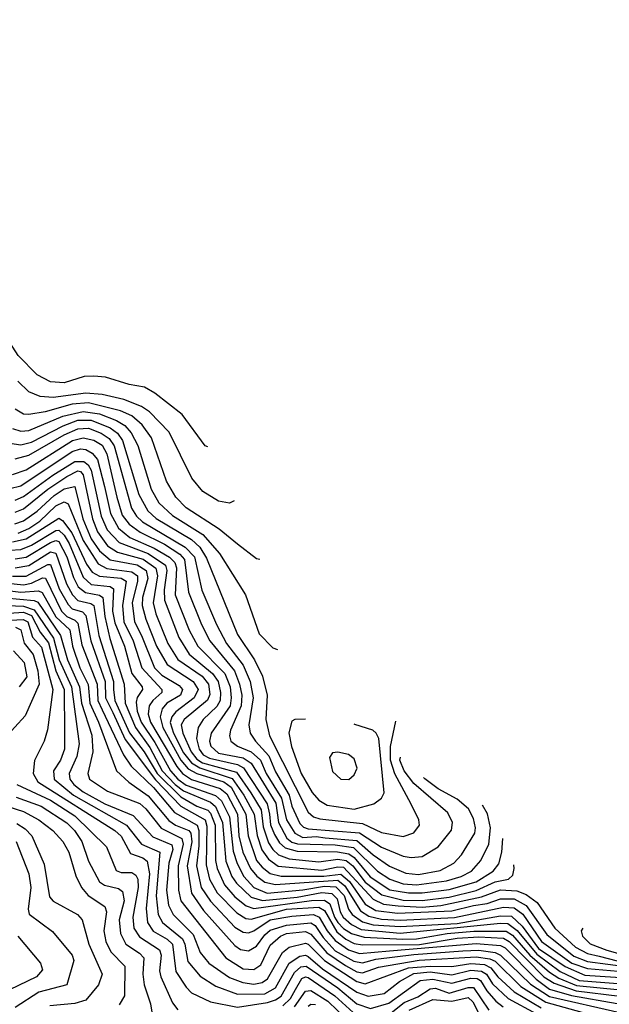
# Model space of a CAD drawing. Extents: x 1173029 to 1307123, y 522559 to 678521.
# Tile 535 of 623: x 1203851 to 1206026, y 671534 to 675168. Entities that reach past the tile are written whole.
import ezdxf

# ---------------------------------------------------------------- set-up
doc = ezdxf.new("R2010")
doc.units = 0

msp = doc.modelspace()

# ---------------------------------------------------------------- linework, layer by layer
at = {"layer": '0CON10XD'}
for points in [[(1204545.1, 673591.5), (1204535, 673594.5), (1204450.3, 673710.3), (1204349.8, 673789.8), (1204311.5, 673811.5), (1204255, 673820.7), (1204167.8, 673847.8), (1204125, 673852.6), (1204088.6, 673851.4), (1204015, 673827), (1203965, 673831.5), (1203915, 673856.6), (1203845, 673928.8), (1203769.8, 674045), (1203634.8, 674215), (1203606.8, 674265), (1203577, 674345), (1203534.4, 674595), (1203478.8, 674725), (1203453.4, 674855), (1203373.8, 674975), (1203341.1, 675101.1), (1203285.5, 675215.5)], [(1204641.6, 673391.7), (1204625, 673383.1), (1204585, 673390.7), (1204526.8, 673426.8), (1204485.9, 673475), (1204402.7, 673645), (1204330.3, 673720.3), (1204300.2, 673740.2), (1204235, 673766.2), (1204154.7, 673784.7), (1204095, 673789.4), (1203975, 673772.9), (1203926.5, 673776.5), (1203885, 673794.3), (1203844, 673834)], [(1204737.3, 673175.1), (1204725, 673178), (1204655, 673231.8), (1204587.1, 673287.1), (1204465, 673366.5), (1204426.8, 673405), (1204392.1, 673465), (1204337.2, 673625), (1204302.3, 673672.3), (1204265, 673705.7), (1204223.5, 673723.5), (1204105, 673754.1), (1204045, 673748.7), (1203945, 673720.3), (1203885, 673710.4), (1203865, 673712.2), (1203835, 673730.8)], [(1203825, 673658.5), (1203855, 673648.9), (1203885, 673651.1), (1204009.8, 673705), (1204085, 673722.2), (1204145, 673713), (1204208.6, 673688.6), (1204239.5, 673669.5), (1204262.8, 673642.8), (1204286.5, 673596.5), (1204336.1, 673435), (1204363.8, 673385), (1204415, 673338.2), (1204527.1, 673267.1), (1204588.1, 673198.1), (1204684.2, 673045), (1204735, 672901.5), (1204785, 672848.9), (1204802.5, 672843.1)], [(1203815, 673604.3), (1203855, 673598.9), (1203895, 673609), (1204010.9, 673669.1), (1204065, 673690.2), (1204115, 673690), (1204185, 673661.3), (1204211.8, 673641.8), (1204230.1, 673615), (1204290.7, 673415), (1204323.4, 673355), (1204355, 673327), (1204485, 673249.2), (1204515, 673221.4), (1204540.2, 673180.2), (1204655, 672898.4), (1204717, 672805), (1204746.1, 672745), (1204763.9, 672675), (1204759, 672585), (1204773, 672525), (1204915, 672243), (1204935, 672226.1), (1204957.9, 672217.9), (1205115, 672200.5), (1205185, 672167.7), (1205265, 672153.3), (1205305, 672166.4), (1205325.4, 672195), (1205322.9, 672215), (1205295, 672272.1), (1205234.6, 672384.6), (1205218.3, 672435), (1205218.8, 672485), (1205238.1, 672578.4)], [(1203835, 673546.8), (1203885, 673560.9), (1204015, 673635.8), (1204065, 673657.2), (1204105, 673660.2), (1204152, 673642), (1204181.6, 673621.6), (1204199.3, 673595), (1204263.2, 673365), (1204281.9, 673335), (1204304.5, 673315), (1204461.5, 673221.5), (1204495.3, 673185), (1204522.4, 673062.4), (1204576.7, 672935), (1204614.3, 672865), (1204675.9, 672785), (1204701.2, 672725), (1204712, 672665), (1204696.5, 672565), (1204701.6, 672535), (1204720.5, 672505), (1204770.3, 672450.3), (1204795, 672391.7), (1204845.3, 672305), (1204855.3, 672265), (1204885, 672200.8), (1204897.3, 672187.3), (1204915, 672181), (1205105, 672166.4), (1205185, 672113.6), (1205265, 672079.8), (1205295, 672075.5), (1205335, 672079.2), (1205394.6, 672115.4), (1205443.7, 672176.3), (1205447.5, 672205), (1205430.7, 672240.7), (1205305, 672349.1), (1205268.9, 672395), (1205253.4, 672435), (1205255.1, 672445.9)], [(1203825, 673488.9), (1203875, 673506.7), (1204045.7, 673614.3), (1204085, 673624.5), (1204125, 673616), (1204155, 673597.3), (1204172.3, 673565), (1204209.2, 673405), (1204229.5, 673339.5), (1204255, 673306.4), (1204295, 673276.5), (1204385, 673231.7), (1204441.4, 673195), (1204459.5, 673175), (1204473.3, 673055), (1204521.6, 672935), (1204552, 672875), (1204642.8, 672765), (1204662.4, 672715), (1204669.9, 672675), (1204668, 672635), (1204628.3, 672545), (1204624.8, 672524.8), (1204629.8, 672505), (1204655, 672486.7), (1204705, 672465.9), (1204738.9, 672435), (1204760.5, 672385), (1204816.6, 672295), (1204835, 672214.8), (1204866.2, 672165), (1204895, 672149.1), (1204945, 672152.4), (1204977.8, 672147.8), (1205095, 672138.2), (1205155, 672085.3), (1205215, 672043.4), (1205275, 672018), (1205322.6, 672012.6), (1205402.5, 672027.5), (1205452.8, 672055), (1205480.5, 672085), (1205529.5, 672165), (1205532.4, 672185), (1205525, 672219.4), (1205506.2, 672255), (1205465, 672291.3), (1205395, 672329.5), (1205345.5, 672365.5), (1205340.6, 672370.9)], [(1203815, 673437.1), (1203855, 673447.1), (1204045, 673573.6), (1204075, 673583.6), (1204095, 673581.5), (1204118, 673568), (1204137.7, 673545), (1204163.9, 673445), (1204185.9, 673345), (1204215, 673291.6), (1204257.1, 673257.1), (1204347.7, 673217.7), (1204403.5, 673183.5), (1204423.7, 673163.7), (1204429.5, 673145), (1204424.9, 673045), (1204476.2, 672915), (1204508.7, 672855), (1204607.6, 672755), (1204626.9, 672705), (1204631.1, 672665), (1204627.1, 672635), (1204557, 672535), (1204551.8, 672505), (1204556.6, 672486.6), (1204585, 672460.5), (1204675, 672443.9), (1204705, 672424.1), (1204795.7, 672275.8), (1204805.9, 672205), (1204836.6, 672146.6), (1204855, 672131.8), (1204875.8, 672125.8), (1205015, 672121.9), (1205082.6, 672112.6), (1205171.2, 672025), (1205216.1, 671995), (1205265, 671978.7), (1205315.1, 671975.1), (1205425, 671989.1), (1205479.4, 672005), (1205517.5, 672025), (1205551.6, 672065), (1205581, 672125), (1205587.9, 672185), (1205576.4, 672236.4), (1205558.3, 672268.5)], [(1203835, 673394.4), (1203865, 673408.4), (1203973.1, 673486.9), (1204055, 673537.4), (1204087.7, 673537.7), (1204103.4, 673525), (1204114.3, 673505), (1204151.2, 673335), (1204173.9, 673285), (1204218, 673238), (1204325, 673197.5), (1204388.5, 673155), (1204394.2, 673135), (1204383.9, 673063.9), (1204384.9, 673025), (1204438.1, 672888.1), (1204476.3, 672826.3), (1204562.4, 672755), (1204583.4, 672725), (1204592.3, 672685), (1204590.6, 672655), (1204577.7, 672632.3), (1204527.3, 672585), (1204509.1, 672555), (1204503.3, 672515), (1204512.9, 672475), (1204528, 672455), (1204551.7, 672441.6), (1204655, 672418.9), (1204676.7, 672406.7), (1204763.8, 672273.8), (1204772.3, 672235), (1204776.3, 672196.3), (1204790.5, 672160.5), (1204809.3, 672129.3), (1204830.6, 672110.6), (1204875, 672098.3), (1205023.9, 672096.1), (1205065, 672089.2), (1205085, 672075.1), (1205144.4, 672004.4), (1205216, 671956), (1205285, 671944.8), (1205335, 671945.2), (1205435, 671957.4), (1205535, 671986.2), (1205597.1, 672025), (1205618.3, 672051.7), (1205629.4, 672095), (1205632.6, 672145.5)], [(1203835, 673350.1), (1203865, 673362.4), (1203955.1, 673435), (1204025, 673481.7), (1204065, 673502.5), (1204075, 673500.3), (1204085, 673488.1), (1204119.2, 673325), (1204138.1, 673278.1), (1204175.5, 673225.5), (1204212.2, 673202.2), (1204306.7, 673176.7), (1204353.4, 673143.4), (1204358.9, 673115), (1204343.6, 673015), (1204353.3, 672975), (1204397, 672865), (1204435, 672806.7), (1204523.8, 672745), (1204547.3, 672715), (1204552.6, 672677.4), (1204544.1, 672655.9), (1204457.2, 672585), (1204446.2, 672565), (1204453, 672535), (1204483.2, 672465), (1204505, 672437.9), (1204525, 672425.3), (1204650.3, 672390.3), (1204703.9, 672313.9), (1204741.5, 672251.5), (1204748.8, 672188.8), (1204769.2, 672129.2), (1204784.6, 672104.6), (1204805.9, 672085.9), (1204845, 672070.7), (1204955, 672060), (1205025, 672069.2), (1205054.9, 672064.9), (1205079.8, 672045), (1205125, 671984.9), (1205187.1, 671937.1), (1205265, 671918.6), (1205335, 671916.4), (1205435, 671928.6), (1205535, 671953.9), (1205605, 671985.5), (1205654.3, 671995.7), (1205670.2, 672009.8), (1205675.5, 672035), (1205673.6, 672048.9)], [(1203833.3, 673306.7), (1203865, 673318.2), (1203915, 673353.3), (1203978.4, 673411.6), (1204015, 673435.9), (1204055, 673444.8), (1204084.2, 673325), (1204115, 673251.6), (1204145, 673207.8), (1204184.5, 673174.5), (1204285, 673155.9), (1204317.6, 673135), (1204324, 673105), (1204303.8, 673035), (1204303.3, 673005), (1204315.8, 672955), (1204356, 672855), (1204395, 672787.6), (1204491, 672725), (1204509.8, 672695), (1204495.2, 672665), (1204426.9, 672613.1), (1204412, 672595), (1204406.1, 672573.9), (1204418.2, 672535), (1204455, 672462.2), (1204485, 672424.4), (1204515, 672406.9), (1204635, 672367.4), (1204677.6, 672305), (1204716.2, 672235), (1204726.9, 672156.9), (1204743.9, 672103.9), (1204768.8, 672068.8), (1204805, 672042.9), (1204965, 672029.1), (1205025, 672041.6), (1205045, 672040.1), (1205155, 671921.8), (1205193.6, 671903.6), (1205246.5, 671896.5), (1205335, 671891.7), (1205405, 671898.3), (1205555, 671930.2), (1205625, 671955.6), (1205685, 671951.9), (1205719.3, 671939.3), (1205759.6, 671909.6), (1205824.5, 671815), (1205901.4, 671745), (1205945, 671720.7), (1205988.1, 671711.9), (1206055, 671694.7)], [(1203845, 673272.3), (1203885, 673289.5), (1203925, 673317.1), (1203985, 673373.2), (1204015, 673388.4), (1204030.4, 673380.4), (1204085.7, 673245), (1204140, 673160), (1204172.6, 673142.6), (1204265, 673130.1), (1204285.2, 673115.2), (1204285.8, 673095), (1204266.3, 673015), (1204274.1, 672945), (1204300.5, 672895), (1204348.2, 672775), (1204375, 672748.2), (1204439.8, 672709.8), (1204451, 672695), (1204444.5, 672675), (1204393.7, 672645), (1204376.3, 672623.7), (1204369.6, 672595), (1204379.3, 672555), (1204444.9, 672435), (1204472.5, 672402.5), (1204505, 672385.1), (1204604.1, 672355), (1204630.9, 672335), (1204685.2, 672235), (1204694, 672155), (1204725, 672064.8), (1204745, 672039.3), (1204775, 672016.4), (1204815, 672006.5), (1204973.2, 672006.8), (1205035, 672013.9), (1205067.1, 671987.1), (1205125, 671903.5), (1205165, 671879.5), (1205245, 671869.9), (1205445, 671878.3), (1205525, 671898.9), (1205575, 671905.1), (1205625, 671923.4), (1205675, 671922.6), (1205718.7, 671898.7), (1205795, 671791.1), (1205895, 671711.7), (1205945, 671691.3), (1206095, 671672.2)], [(1203825, 673240.3), (1203875, 673251.3), (1203995, 673327.6), (1204009.6, 673319.6), (1204043.9, 673273.9), (1204097.7, 673157.7), (1204118.4, 673128.4), (1204145, 673113.4), (1204225.9, 673105.9), (1204244.3, 673095), (1204230.2, 673005), (1204235.1, 672945), (1204270.1, 672875), (1204301.4, 672775), (1204375.6, 672695), (1204375.9, 672685), (1204341.9, 672655), (1204328.8, 672635), (1204325.5, 672605), (1204333.6, 672575), (1204430.8, 672410.8), (1204451.6, 672385), (1204485, 672363.3), (1204590.2, 672330.2), (1204615, 672310.3), (1204654.4, 672235), (1204658.8, 672155), (1204674.4, 672095), (1204701.9, 672035), (1204726, 672006), (1204755.2, 671985), (1204795, 671975.6), (1205025, 671991.9), (1205050.9, 671970.9), (1205108.4, 671878.4), (1205139.3, 671859.3), (1205185, 671848), (1205255, 671844.3), (1205455, 671854.6), (1205635, 671892.7), (1205675, 671889.2), (1205706.4, 671866.4), (1205776.2, 671765), (1205887.9, 671685), (1205945, 671666.2), (1206115, 671650.7)], [(1203815, 673210.2), (1203855, 673212.7), (1203895, 673228.8), (1203985, 673282.9), (1203995, 673283.1), (1204015, 673265.1), (1204033.6, 673235), (1204085, 673110), (1204115, 673083.7), (1204185, 673075.6), (1204197, 673067), (1204193.6, 672985), (1204201.7, 672941.7), (1204238.1, 672855), (1204264.6, 672755), (1204303.3, 672705), (1204304, 672695), (1204284.1, 672665.9), (1204281.2, 672648.8), (1204284.7, 672615), (1204298.7, 672575), (1204349.7, 672499.7), (1204407.5, 672395), (1204434.4, 672365), (1204465, 672343), (1204573.9, 672303.9), (1204595.2, 672285.2), (1204625.5, 672225), (1204639, 672099), (1204653.1, 672053.1), (1204678.2, 672005), (1204715.3, 671965.3), (1204764, 671944), (1204895, 671956.1), (1204975, 671969.7), (1205017.3, 671967.3), (1205047.9, 671935), (1205063.7, 671885), (1205076.9, 671865), (1205115, 671838.2), (1205155, 671827.4), (1205255, 671820.4), (1205465, 671832.2), (1205625, 671860.3), (1205665, 671858.4), (1205705, 671821.7), (1205765, 671740.2), (1205862.6, 671672.6), (1205935, 671641), (1206105, 671630.1)], [(1203835, 673177.7), (1203875, 673184.4), (1203965, 673238.3), (1203985, 673245.3), (1203995, 673241.9), (1204025.1, 673185), (1204049.2, 673109.2), (1204067, 673075), (1204093.8, 673053.8), (1204145, 673043.6), (1204158.3, 673035), (1204164.9, 672965), (1204184, 672884), (1204236.7, 672715), (1204239.7, 672645), (1204278.3, 672555), (1204331.5, 672481.5), (1204377.1, 672395), (1204424.6, 672344.6), (1204455, 672321.1), (1204555, 672280.1), (1204573.9, 672263.9), (1204599.7, 672205), (1204611.6, 672061.6), (1204634, 672005), (1204650.3, 671980.3), (1204705, 671929.1), (1204746.2, 671916.2), (1204875, 671929.6), (1204965, 671946), (1205002.1, 671942.1), (1205022.4, 671922.4), (1205032.7, 671875), (1205043.8, 671855), (1205075, 671827.7), (1205110.1, 671810.1), (1205255, 671795.9), (1205625, 671833.5), (1205651.6, 671831.6), (1205686.5, 671806.5), (1205758.4, 671718.4), (1205845, 671654.6), (1205915, 671620.9), (1206087.5, 671607.5)], [(1203835, 673144.8), (1203885, 673153.2), (1203965, 673204.2), (1203985, 673199.1), (1204024.1, 673085), (1204045.3, 673045), (1204065, 673023.6), (1204113.1, 673013.1), (1204125.1, 673005), (1204142.5, 672895), (1204196.9, 672725), (1204197.6, 672695), (1204202.2, 672655), (1204256.2, 672536.2), (1204310.4, 672465), (1204358, 672385), (1204445, 672299.9), (1204504.5, 672264.5), (1204545, 672250), (1204555, 672239.5), (1204571.7, 672195), (1204573.4, 672065), (1204579.6, 672035), (1204606.3, 671975), (1204645, 671929.9), (1204686.7, 671896.7), (1204715, 671887.3), (1204927.3, 671917.3), (1204975, 671918), (1204995.6, 671905), (1205012.2, 671855), (1205025, 671836.1), (1205045, 671814), (1205075, 671795.2), (1205121.4, 671781.4), (1205264, 671774), (1205314.8, 671775.2), (1205428.2, 671795), (1205525.9, 671804.1), (1205645, 671804.1), (1205668.9, 671788.9), (1205733.2, 671715), (1205805, 671651.8), (1205839.9, 671629.9), (1205905, 671603.1), (1206067.4, 671587.4)], [(1203825, 673114.3), (1203875, 673114.4), (1203955, 673157.5), (1203965, 673156.5), (1203997.1, 673067.1), (1204029.8, 673009.8), (1204045, 672993.7), (1204082.3, 672982.3), (1204095, 672968.3), (1204113.3, 672875), (1204166.4, 672725), (1204167.8, 672665), (1204195, 672611), (1204240.5, 672510.5), (1204351.7, 672361.7), (1204445, 672265.1), (1204534.9, 672214.9), (1204541, 672191), (1204538.4, 672048.4), (1204551.7, 671995), (1204580, 671945), (1204651.5, 671871.5), (1204685, 671850.1), (1204705, 671847.8), (1204834.7, 671885), (1204955, 671891.9), (1204975, 671880.3), (1205021, 671801), (1205053.5, 671773.5), (1205085, 671758.3), (1205115, 671753.5), (1205325.4, 671754.6), (1205465, 671778.2), (1205545, 671782.7), (1205635, 671777.3), (1205656, 671766), (1205784.9, 671635), (1205822, 671612), (1205903.7, 671583.7), (1206065, 671563.4)], [(1203785, 673090.2), (1203865, 673081.8), (1203895, 673088.4), (1203935, 673107.2), (1203945.9, 673105.9), (1204005.9, 672985), (1204024.6, 672965), (1204055, 672952), (1204065, 672940), (1204080.9, 672860.9), (1204137.2, 672715), (1204139.7, 672655), (1204155, 672620.6), (1204234.2, 672454.2), (1204262.6, 672412.6), (1204345, 672333.7), (1204421.8, 672241.8), (1204506, 672195), (1204512, 672175), (1204512, 672118), (1204502.7, 672045), (1204521, 671965), (1204554.4, 671914.4), (1204645, 671818.9), (1204675, 671800), (1204695, 671797.4), (1204715, 671804.6), (1204775, 671844.8), (1204855, 671859.2), (1204935.2, 671865.2), (1204955.9, 671855), (1204984.9, 671804.9), (1205015, 671769.7), (1205063.5, 671735), (1205105, 671721.1), (1205215, 671731.1), (1205535, 671757.7), (1205625, 671750.9), (1205641.6, 671741.6), (1205756, 671626), (1205805, 671590.1), (1205886.6, 671566.6), (1206055, 671536.4)], [(1203745, 673068.4), (1203855, 673054.5), (1203919.9, 673059.9), (1203933.5, 673053.5), (1203985, 672964.1), (1204035.5, 672915.5), (1204046.4, 672855), (1204072.7, 672775), (1204103.4, 672713.4), (1204109.8, 672645), (1204142.3, 672575), (1204207.8, 672395), (1204253.8, 672353.8), (1204325, 672303.6), (1204401.6, 672211.6), (1204425.2, 672195.2), (1204475, 672175.7), (1204482.9, 672165), (1204486.4, 672133.6), (1204469.4, 672045), (1204484.2, 671944.2), (1204529.5, 671879.5), (1204645, 671751.2), (1204665, 671736.2), (1204695, 671731), (1204725, 671748.8), (1204755, 671790.4), (1204775, 671807.6), (1204835, 671825.9), (1204924.9, 671834.9), (1204940.5, 671825), (1204970.3, 671780.3), (1205015, 671730.9), (1205083.1, 671693.1), (1205115, 671686.7), (1205165, 671700.3), (1205305, 671717.6), (1205485, 671731.5), (1205545, 671733.6), (1205605, 671724.9), (1205625, 671715.5), (1205735, 671607.5), (1205805, 671562.3), (1206065, 671503.8)], [(1203745, 673038.8), (1203904.6, 673024.6), (1203918.4, 673018.4), (1204001.4, 672895), (1204027.6, 672805), (1204071.2, 672705), (1204078.7, 672645), (1204116.7, 672526.7), (1204121.3, 672465), (1204102.6, 672385), (1204108.2, 672365), (1204175, 672320.2), (1204294.4, 672274.4), (1204316.9, 672255), (1204373.5, 672183.5), (1204448.6, 672145), (1204454.1, 672125), (1204436.2, 672045), (1204436.7, 671955), (1204445.3, 671915.3), (1204611.5, 671705), (1204675, 671664.9), (1204715, 671662.2), (1204740.9, 671679.1), (1204775, 671752.3), (1204813, 671785), (1204835, 671794.9), (1204905, 671802.2), (1204925, 671792.9), (1204983.5, 671723.5), (1205053.4, 671676.6), (1205095, 671653.8), (1205115, 671650.1), (1205175, 671670.3), (1205325, 671696.5), (1205535, 671709.2), (1205585, 671700.9), (1205605, 671692.5), (1205699.9, 671599.9), (1205791.5, 671541.5), (1205925, 671505.1)], [(1203745, 673008.3), (1203865, 673003.3), (1203905, 672989.8), (1203975.6, 672885), (1203996.8, 672805), (1204042, 672705), (1204071, 672495), (1204061.7, 672448.3), (1204033.4, 672385), (1204035.9, 672365), (1204050.3, 672345), (1204085, 672318.2), (1204165, 672274.1), (1204269.9, 672229.9), (1204342.3, 672152.3), (1204412.8, 672122.8), (1204416.5, 672105), (1204401.1, 672055), (1204393, 671955), (1204399.5, 671899.5), (1204417.1, 671865), (1204491, 671791), (1204516.8, 671725), (1204548.9, 671685), (1204625, 671632.8), (1204674, 671614), (1204715, 671608.4), (1204745, 671614.4), (1204765, 671627.3), (1204819.9, 671725), (1204845, 671744.3), (1204905, 671758.8), (1204915, 671755.6), (1204975.2, 671695.3), (1205095, 671617.4), (1205125, 671609.4), (1205285, 671668.3), (1205365, 671674.9), (1205445, 671673.4), (1205515, 671684.7), (1205565, 671680.4), (1205588.7, 671668.7), (1205614.6, 671634.6), (1205675, 671579.7), (1205775, 671520.4)], [(1203775, 672974.9), (1203865, 672980.8), (1203895, 672968.3), (1203926.6, 672906.6), (1203957.6, 672867.6), (1203984.7, 672764.7), (1204015, 672695.9), (1204015.9, 672535.9), (1204016.4, 672475), (1204002.1, 672435), (1203975.8, 672395), (1203978.7, 672365), (1204050.1, 672305), (1204245.3, 672195.3), (1204300, 672125), (1204367.8, 672095), (1204354.6, 671934.6), (1204362.2, 671865), (1204378.4, 671835), (1204451, 671775), (1204460.6, 671755), (1204471.5, 671691.5), (1204517, 671637), (1204575, 671600.8), (1204655, 671570.6), (1204755, 671572.6), (1204795.1, 671594.9), (1204844.9, 671685.1), (1204885, 671711.8), (1204905, 671715.1), (1204915, 671710.4), (1204967.8, 671665), (1205095, 671578.8), (1205135.9, 671564.1), (1205195, 671573.5), (1205252.2, 671617.8), (1205305, 671647.1), (1205365, 671652.9), (1205445, 671642.7), (1205515, 671659.4), (1205555, 671655.9), (1205572.7, 671645), (1205595, 671608.7), (1205653.1, 671555), (1205757.9, 671497.9)], [(1203795, 672950.3), (1203864.1, 672954.1), (1203881.2, 672945), (1203898.9, 672888.9), (1203931.3, 672851.3), (1203973.2, 672695), (1203953.4, 672546.6), (1203941.4, 672505), (1203906.2, 672433.8), (1203900.2, 672385), (1203917.7, 672355), (1204202, 672175), (1204225, 672153.9), (1204260.1, 672090.1), (1204305, 672074.5), (1204321.5, 672061.5), (1204329.7, 672015), (1204317, 671887), (1204322, 671835), (1204343.2, 671803.2), (1204395, 671774.6), (1204414.9, 671755), (1204427.3, 671655), (1204465, 671596.5), (1204485.4, 671575.4), (1204555, 671542.8), (1204655, 671523.2), (1204765, 671539.9), (1204795, 671550), (1204815, 671564.2), (1204865, 671651.6), (1204888.1, 671671.9), (1204908.1, 671675), (1205024.4, 671594.4), (1205095, 671535.3), (1205145, 671518.7), (1205212.7, 671537.3), (1205327.9, 671622.1), (1205375, 671627), (1205445, 671611.3), (1205515, 671629.5), (1205538.8, 671628.8), (1205551.2, 671621.2), (1205573.7, 671583.7), (1205607.6, 671545), (1205634, 671524)], [(1203835.5, 672925.5), (1203855.7, 672915.7), (1203867.1, 672867.1), (1203901, 672825), (1203917.8, 672765), (1203923.2, 672715), (1203871.2, 672598.8), (1203794.8, 672515)], [(1203828, 672838), (1203868.1, 672795), (1203877.2, 672742.8), (1203849, 672705)], [(1204905.1, 672585.7), (1204865.4, 672584.6), (1204855, 672578.9), (1204843.9, 672536.1), (1204854.1, 672485), (1204889.9, 672385), (1204929.4, 672315), (1204955, 672287.1), (1204985, 672269), (1205085, 672254.2), (1205156.9, 672273.1), (1205185, 672294.5), (1205195, 672314), (1205175.5, 672515), (1205166.5, 672535), (1205153.1, 672545), (1205086.7, 672566.7), (1205084.4, 672567.2)], [(1205065, 672363.5), (1205085, 672380.8), (1205095.4, 672404.6), (1205085, 672439.2), (1205064.2, 672455.8), (1205025, 672464.2), (1205005, 672461.2), (1204994.2, 672445), (1205005, 672392.5), (1205035, 672364.5), (1205065, 672363.5)], [(1203841.1, 672345), (1203965, 672287.7), (1204055, 672229.7), (1204170.8, 672115), (1204207.5, 672027.5), (1204225, 672020.2), (1204265, 672020), (1204279.8, 672009.8), (1204286.7, 671995), (1204288.2, 671965), (1204268, 671855), (1204272.1, 671815), (1204292.6, 671782.6), (1204366.8, 671735), (1204372.7, 671715), (1204366.8, 671656.8), (1204371.2, 671635), (1204415, 671538.9), (1204435, 671513)], [(1203838.5, 672298.5), (1203930.9, 672265), (1204025, 672203.4), (1204053.3, 672175), (1204079.9, 672135), (1204105, 672062.1), (1204145.6, 671985.6), (1204163.4, 671973.4), (1204215, 671961.1), (1204230.6, 671950.6), (1204235.9, 671915), (1204217.9, 671845), (1204222.7, 671795), (1204242.5, 671755), (1204292.4, 671722.4), (1204308.7, 671705), (1204305.4, 671645.4), (1204310.7, 671605), (1204334.1, 671535.9), (1204343.8, 671473.8)], [(1203775, 672273.8), (1203865.1, 672245.1), (1203921.6, 672215), (1203973.6, 672175), (1204010, 672135), (1204032.8, 672095), (1204057.8, 672007.8), (1204078.9, 671965), (1204104.2, 671935), (1204165.7, 671895), (1204170.9, 671875), (1204161.7, 671805), (1204168.4, 671765), (1204187.3, 671727.3), (1204238.7, 671675), (1204237.4, 671565), (1204218.5, 671531.5)], [(1203840.9, 672200.9), (1203871.2, 672181.2), (1203896, 672155), (1203941, 672051), (1203960.7, 671930.7), (1203975, 671914.2), (1204063.8, 671865), (1204081.1, 671845), (1204106.4, 671755), (1204154.8, 671645), (1204142.1, 671605), (1204095, 671549.5), (1204055, 671536.5), (1203962.6, 671527.4)], [(1203838.1, 672135), (1203885.4, 672015), (1203892.2, 671965), (1203882.4, 671885), (1203886.6, 671866.6), (1203972.1, 671802.1), (1204044.6, 671715), (1204051.1, 671695), (1204024.4, 671605.6), (1203921.9, 671578.1), (1203835, 671522)], [(1205928.6, 671814.5), (1205921.8, 671805), (1205926.8, 671785), (1205955, 671756.7), (1206016.2, 671733.8), (1206065, 671720.2)], [(1203844.7, 671785), (1203928, 671685), (1203935, 671661.2), (1203912.9, 671635), (1203813.1, 671586.9)], [(1204821.5, 671528.5), (1204850.4, 671555), (1204868.8, 671588.8), (1204891.6, 671628.4), (1204905, 671635.1), (1204915, 671632), (1205013.1, 671565), (1205095, 671490.6)], [(1205215, 671497.8), (1205269.4, 671540.6), (1205319.4, 671560.6), (1205365, 671591.1), (1205385, 671592.8), (1205435, 671575.3), (1205505, 671595.9), (1205525, 671595.1), (1205581.6, 671511.6)], [(1204865, 671524.7), (1204905, 671582), (1204925, 671584.7), (1204987.8, 671545), (1205095, 671441.6)], [(1205288, 671512), (1205375, 671551.6), (1205444.9, 671545.1), (1205505, 671558.7), (1205522.8, 671542.8), (1205552.8, 671482.8)], [(1204915, 671526.6), (1204925, 671534), (1204942.6, 671532.6)]]:
    msp.add_lwpolyline(points, dxfattribs=at)

doc.saveas('drawing.dxf')
